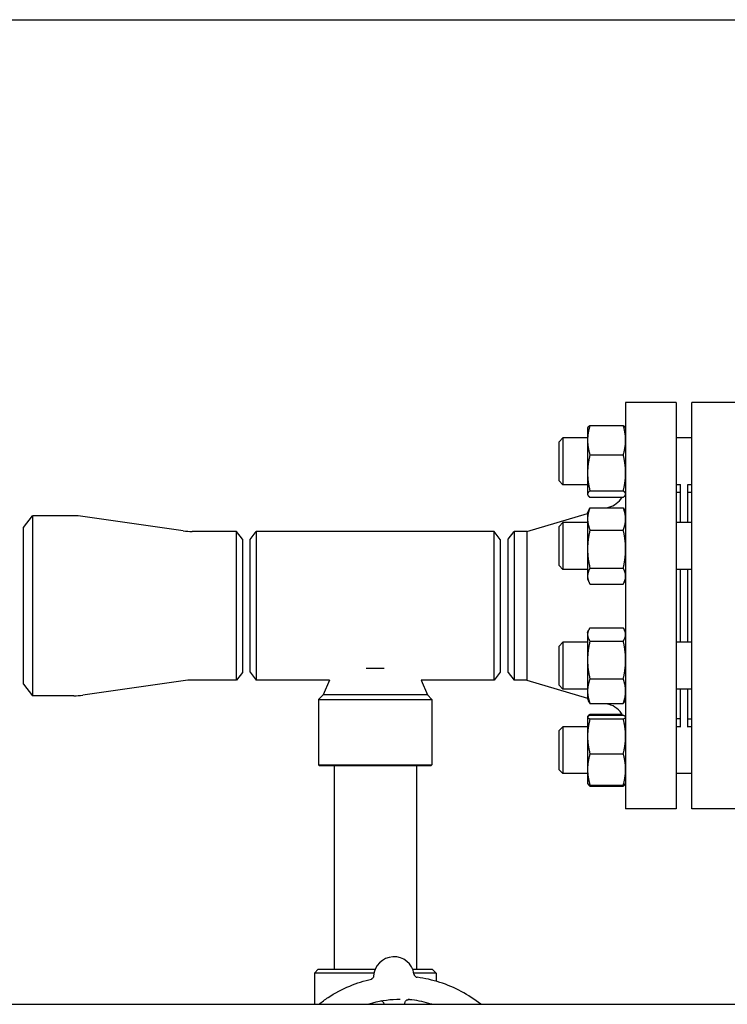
# Model space of a CAD drawing. Header units: inches. Extents: x 18 to 846, y -44 to 561.
# Tile 470 of 642: x 454 to 466, y 275 to 291. Entities that reach past the tile are written whole.
import ezdxf

# ---------------------------------------------------------------- set-up
doc = ezdxf.new("R2010")
doc.units = ezdxf.units.IN
doc.header["$LTSCALE"] = 24
doc.header["$MEASUREMENT"] = 0
doc.layers.add('Visible (ANSI)', color=7, linetype='Continuous', lineweight=30)

msp = doc.modelspace()

# ---------------------------------------------------------------- linework, layer by layer
at = {"layer": 'Visible (ANSI)'}
for p, q in [((445.92943, 290.9565), (472.92893, 290.9565)), ((463.93843, 284.8315), (463.93843, 278.3315)), ((464.74843, 284.8315), (463.93843, 284.8315)), ((464.74843, 284.8315), (464.74843, 278.3315)), ((464.99593, 278.3315), (464.99593, 284.8315)), ((465.80593, 284.8315), (464.99593, 284.8315)), ((463.36773, 284.46594), (463.90012, 284.46594)), ((463.32943, 284.4222), (463.33295, 284.42976)), ((463.32943, 284.4222), (463.32943, 284.22976)), ((463.93843, 284.4222), (463.9349, 284.42976)), ((462.87343, 284.2037), (462.93593, 284.2662)), ((462.87343, 283.5787), (462.87343, 284.2037)), ((462.93593, 284.2662), (462.93593, 283.5162)), ((463.32943, 284.2662), (462.93593, 284.2662)), ((463.32943, 284.22976), (463.32943, 283.70622)), ((464.99593, 284.2662), (464.74843, 284.2662)), ((463.36773, 283.99359), (463.90012, 283.99359)), ((463.32943, 283.70622), (463.32943, 283.36766)), ((462.87343, 283.5787), (462.93593, 283.5162)), ((463.32943, 283.5162), (462.93593, 283.5162)), ((464.81343, 283.5162), (464.74843, 283.5162)), ((464.81343, 282.91321), (464.81343, 283.52107)), ((464.93343, 282.91321), (464.93343, 283.52107)), ((464.99593, 283.5162), (464.93343, 283.5162)), ((463.32943, 283.36766), (463.32943, 283.3602)), ((463.32943, 283.3602), (463.33295, 283.35264)), ((463.36773, 283.41885), (463.90012, 283.41885)), ((463.93843, 283.3602), (463.9349, 283.35264)), ((464.80843, 283.3915), (464.74843, 283.3915)), ((464.80843, 283.3915), (464.80843, 282.91321)), ((464.99593, 283.394), (464.93343, 283.394)), ((463.36773, 283.31646), (463.90012, 283.31646)), ((464.80843, 283.2715), (464.81343, 283.2715)), ((462.35732, 282.7715), (463.32943, 283.0574)), ((463.32943, 283.06921), (463.35417, 283.12228)), ((463.32943, 283.06921), (463.32943, 282.97111)), ((463.36773, 283.14865), (463.90012, 283.14865)), ((463.6397, 283.14865), (463.66923, 283.15733)), ((463.93843, 283.06921), (463.91368, 283.12228)), ((454.30843, 282.834), (454.4523, 283.0215)), ((454.4523, 283.0215), (454.4523, 280.1415)), ((455.11236, 283.0215), (454.4523, 283.0215)), ((456.86308, 282.78155), (455.25378, 283.01145)), ((462.87343, 282.85071), (462.93593, 282.91321)), ((462.93593, 282.91321), (462.93593, 282.16321)), ((463.32943, 282.91321), (462.93593, 282.91321)), ((463.32943, 282.97111), (463.32943, 282.48835)), ((464.99593, 282.91321), (464.74843, 282.91321)), ((454.30843, 280.329), (454.30843, 282.834)), ((457.71251, 282.7715), (457.0045, 282.7715)), ((457.71251, 280.3915), (457.71251, 282.7715)), ((457.80843, 282.6465), (457.71251, 282.7715)), ((457.93343, 282.644), (458.02934, 282.769)), ((458.02934, 282.769), (458.02934, 280.394)), ((461.83751, 282.769), (458.02934, 282.769)), ((461.83751, 280.394), (461.83751, 282.769)), ((461.93343, 282.644), (461.83751, 282.769)), ((462.05843, 282.6465), (462.15434, 282.7715)), ((462.15434, 282.7715), (462.15434, 280.3915)), ((462.35732, 282.7715), (462.15434, 282.7715)), ((462.35732, 282.7715), (462.35732, 280.3915)), ((462.87343, 282.22571), (462.87343, 282.85071)), ((463.36773, 282.79357), (463.90012, 282.79357)), ((457.80843, 282.6465), (457.80843, 280.5165)), ((457.93343, 280.519), (457.93343, 282.644)), ((461.93343, 282.644), (461.93343, 280.519)), ((462.05843, 280.5165), (462.05843, 282.6465)), ((463.32943, 282.48835), (463.32943, 282.05545)), ((462.87343, 282.22571), (462.93593, 282.16321)), ((463.32943, 282.16321), (462.93593, 282.16321)), ((463.36773, 282.18314), (463.90012, 282.18314)), ((464.99593, 282.16321), (464.74843, 282.16321)), ((464.80843, 282.16321), (464.80843, 280.99979)), ((464.81343, 280.99979), (464.81343, 282.16321)), ((464.93343, 280.99979), (464.93343, 282.16321)), ((463.32943, 282.05545), (463.32943, 282.00721)), ((463.32943, 282.00721), (463.35417, 281.95415)), ((463.36773, 281.92777), (463.90012, 281.92777)), ((463.93843, 282.00721), (463.91368, 281.95415)), ((463.32943, 281.15579), (463.34598, 281.19128)), ((463.32943, 281.15579), (463.32943, 281.12253)), ((463.36773, 281.22933), (463.90012, 281.22933)), ((463.93843, 281.15579), (463.92188, 281.19128)), ((462.87343, 280.93729), (462.93593, 280.99979)), ((462.93593, 280.99979), (462.93593, 280.24979)), ((463.32943, 280.99979), (462.93593, 280.99979)), ((463.32943, 281.12253), (463.32943, 280.71346)), ((463.36773, 281.01573), (463.90012, 281.01573)), ((464.99593, 280.99979), (464.74843, 280.99979)), ((462.87343, 280.31229), (462.87343, 280.93729)), ((463.32943, 280.71346), (463.32943, 280.21572)), ((457.80843, 280.5165), (457.71251, 280.3915)), ((457.93343, 280.519), (458.02934, 280.394)), ((459.79022, 280.5815), (460.07663, 280.5815)), ((461.93343, 280.519), (461.83751, 280.394)), ((462.05843, 280.5165), (462.15434, 280.3915)), ((456.86308, 280.38145), (455.25378, 280.15155)), ((457.71251, 280.3915), (457.0045, 280.3915)), ((459.19951, 280.394), (458.02934, 280.394)), ((459.19951, 280.394), (459.1004, 280.15473)), ((461.83751, 280.394), (460.66734, 280.394)), ((460.66734, 280.394), (460.76646, 280.15473)), ((462.35732, 280.3915), (462.15434, 280.3915)), ((462.35732, 280.3915), (463.32943, 280.10561)), ((463.36773, 280.41119), (463.90012, 280.41119)), ((454.30843, 280.329), (454.4523, 280.1415)), ((462.87343, 280.31229), (462.93593, 280.24979)), ((463.32943, 280.24979), (462.93593, 280.24979)), ((463.32943, 280.21572), (463.32943, 280.09379)), ((464.99593, 280.24979), (464.74843, 280.24979)), ((464.80843, 280.24979), (464.80843, 279.7715)), ((464.81343, 279.64193), (464.81343, 280.24979)), ((464.93343, 279.64193), (464.93343, 280.24979)), ((455.11236, 280.1415), (454.4523, 280.1415)), ((459.1004, 280.15473), (459.02718, 280.0815)), ((459.02718, 280.0815), (460.83968, 280.0815)), ((459.02718, 280.0815), (459.02718, 279.03463)), ((459.15251, 280.15473), (459.1004, 280.15473)), ((460.76646, 280.15473), (459.15251, 280.15473)), ((460.76646, 280.15473), (460.83968, 280.0815)), ((460.83968, 280.0815), (460.83968, 279.03463)), ((463.32943, 280.09379), (463.34598, 280.05831)), ((463.93843, 280.09379), (463.92188, 280.05831)), ((463.36773, 280.02026), (463.90012, 280.02026)), ((463.61964, 280.02026), (463.66923, 280.00567)), ((464.80843, 279.8915), (464.81343, 279.8915)), ((463.32943, 279.8028), (463.33053, 279.80516)), ((463.32943, 279.8028), (463.32943, 279.80046)), ((463.32943, 279.80046), (463.32943, 279.49295)), ((463.33053, 279.80516), (463.33295, 279.81036)), ((463.36773, 279.84654), (463.88024, 279.84654)), ((463.36773, 279.82924), (463.90012, 279.82924)), ((463.36773, 279.77167), (463.90012, 279.77167)), ((463.93843, 279.8028), (463.93733, 279.80516)), ((464.80843, 279.7715), (464.74843, 279.7715)), ((464.99593, 279.769), (464.93343, 279.769)), ((462.87343, 279.5843), (462.93593, 279.6468)), ((462.87343, 278.9593), (462.87343, 279.5843)), ((462.93593, 279.6468), (462.93593, 278.8968)), ((463.32943, 279.6468), (462.93593, 279.6468)), ((464.81343, 279.6468), (464.74843, 279.6468)), ((464.99593, 279.6468), (464.93343, 279.6468)), ((463.32943, 279.49295), (463.32943, 278.9643)), ((463.36773, 279.21423), (463.90012, 279.21423)), ((459.02718, 279.03463), (460.83968, 279.03463)), ((459.0428, 279.019), (459.02718, 279.03463)), ((460.82405, 279.019), (459.0428, 279.019)), ((459.27593, 279.019), (459.27593, 275.769)), ((460.59093, 279.019), (460.59093, 275.769)), ((460.82405, 279.019), (460.83968, 279.03463)), ((462.87343, 278.9593), (462.93593, 278.8968)), ((463.32943, 278.9643), (463.32943, 278.7408)), ((463.32943, 278.8968), (462.93593, 278.8968)), ((464.99593, 278.8968), (464.74843, 278.8968)), ((463.32943, 278.7408), (463.33053, 278.73845)), ((463.33053, 278.73845), (463.33295, 278.73324)), ((463.36773, 278.71436), (463.90012, 278.71436)), ((463.36773, 278.69707), (463.90012, 278.69707)), ((463.93733, 278.73845), (463.9349, 278.73324)), ((463.93843, 278.7408), (463.93733, 278.73845)), ((464.74843, 278.3315), (463.93843, 278.3315)), ((465.80593, 278.3315), (464.99593, 278.3315)), ((459.02218, 275.769), (458.95968, 275.7065)), ((459.91288, 275.7065), (458.95968, 275.7065)), ((458.95968, 275.7065), (458.95968, 275.2065)), ((459.02218, 275.769), (459.93233, 275.769)), ((460.53034, 275.769), (460.84468, 275.769)), ((460.90718, 275.7065), (460.5498, 275.7065)), ((460.84468, 275.769), (460.90718, 275.7065)), ((460.90718, 275.7065), (460.90718, 275.57533)), ((445.92943, 275.2065), (472.92893, 275.2065)), ((460.40712, 275.2065), (460.40688, 275.21874))]:
    msp.add_line(p, q, dxfattribs=at)
for centre, radius, start, end in [((463.56343, 283.5171), 0.375, 286.38845, 327.654619), ((455.11236, 282.0215), 1, 81.869898, 90), ((457.0045, 283.7715), 1, 261.869898, 270), ((457.0045, 279.3915), 1, 90, 98.130102), ((455.11236, 281.1415), 1, 270, 278.130102), ((463.56343, 279.64591), 0.375, 29.267853, 73.61155), ((460.23134, 275.64164), 0.325, 8.676842, 176.795361)]:
    msp.add_arc(centre, radius, start, end, dxfattribs=at)
msp.add_ellipse((460.61277, 275.70199), major_axis=(-0.00982, -0.06309), ratio=0.97930109, start_param=6.22481985, end_param=6.30568388, dxfattribs=at)
for points, weights in [([(463.36773, 284.46594), (463.32943, 284.33937), (463.32943, 284.22976)], [1, 1.0379548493, 1]), ([(463.33295, 284.42976), (463.34084, 284.44668), (463.36773, 284.46594)], [1.01611555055, 1.02634702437, 1]), ([(463.90012, 284.46594), (463.92701, 284.44668), (463.9349, 284.42976)], [1, 1.02634702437, 1.01611555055]), ([(463.93843, 284.22976), (463.93843, 284.33937), (463.90012, 284.46594)], [1, 1.0379548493, 1]), ([(463.32943, 284.22976), (463.32943, 284.12015), (463.36773, 283.99359)], [1, 1.0379548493, 1]), ([(463.90012, 283.99359), (463.93843, 284.12015), (463.93843, 284.22976)], [1, 1.0379548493, 1]), ([(463.36773, 283.99359), (463.32943, 283.83959), (463.32943, 283.70622)], [1, 1.0379548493, 1]), ([(463.93843, 283.70622), (463.93843, 283.83959), (463.90012, 283.99359)], [1, 1.0379548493, 1]), ([(463.32943, 283.70622), (463.32943, 283.57285), (463.36773, 283.41885)], [1, 1.0379548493, 1]), ([(463.90012, 283.41885), (463.93843, 283.57285), (463.93843, 283.70622)], [1, 1.0379548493, 1]), ([(463.36773, 283.41885), (463.32943, 283.39141), (463.32943, 283.36766)], [1, 1.0379548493, 1]), ([(463.32943, 283.36766), (463.32943, 283.3439), (463.36773, 283.31646)], [1, 1.0379548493, 1]), ([(463.93843, 283.36766), (463.93843, 283.39141), (463.90012, 283.41885)], [1, 1.0379548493, 1]), ([(463.90012, 283.31646), (463.93843, 283.3439), (463.93843, 283.36766)], [1, 1.0379548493, 1]), ([(463.36773, 283.14865), (463.32943, 283.05351), (463.32943, 282.97111)], [1, 1.0379548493, 1]), ([(463.35417, 283.12228), (463.36017, 283.13514), (463.36773, 283.14865)], [1.01175569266, 1.00727059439, 1]), ([(463.93843, 282.97111), (463.93843, 283.05351), (463.90012, 283.14865)], [1, 1.0379548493, 1]), ([(463.90012, 283.14865), (463.90768, 283.13514), (463.91368, 283.12228)], [1, 1.00727059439, 1.01175569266]), ([(463.32943, 282.97111), (463.32943, 282.88871), (463.36773, 282.79357)], [1, 1.0379548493, 1]), ([(463.90012, 282.79357), (463.93843, 282.88871), (463.93843, 282.97111)], [1, 1.0379548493, 1]), ([(463.36773, 282.79357), (463.32943, 282.63001), (463.32943, 282.48835)], [1, 1.0379548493, 1]), ([(463.93843, 282.48835), (463.93843, 282.63001), (463.90012, 282.79357)], [1, 1.0379548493, 1]), ([(463.32943, 282.48835), (463.32943, 282.3467), (463.36773, 282.18314)], [1, 1.0379548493, 1]), ([(463.90012, 282.18314), (463.93843, 282.3467), (463.93843, 282.48835)], [1, 1.0379548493, 1]), ([(463.36773, 282.18314), (463.32943, 282.11471), (463.32943, 282.05545)], [1, 1.0379548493, 1]), ([(463.93843, 282.05545), (463.93843, 282.11471), (463.90012, 282.18314)], [1, 1.0379548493, 1]), ([(463.32943, 282.05545), (463.32943, 281.9962), (463.36773, 281.92777)], [1, 1.0379548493, 1]), ([(463.90012, 281.92777), (463.93843, 281.9962), (463.93843, 282.05545)], [1, 1.0379548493, 1]), ([(463.36773, 281.22933), (463.32943, 281.1721), (463.32943, 281.12253)], [1, 1.0379548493, 1]), ([(463.93843, 281.12253), (463.93843, 281.1721), (463.90012, 281.22933)], [1, 1.0379548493, 1]), ([(463.32943, 281.12253), (463.32943, 281.07296), (463.36773, 281.01573)], [1, 1.0379548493, 1]), ([(463.36773, 281.01573), (463.32943, 280.85374), (463.32943, 280.71346)], [1, 1.0379548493, 1]), ([(463.90012, 281.01573), (463.93843, 281.07296), (463.93843, 281.12253)], [1, 1.0379548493, 1]), ([(463.93843, 280.71346), (463.93843, 280.85374), (463.90012, 281.01573)], [1, 1.0379548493, 1]), ([(463.32943, 280.71346), (463.32943, 280.57318), (463.36773, 280.41119)], [1, 1.0379548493, 1]), ([(463.90012, 280.41119), (463.93843, 280.57318), (463.93843, 280.71346)], [1, 1.0379548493, 1]), ([(463.36773, 280.41119), (463.32943, 280.30644), (463.32943, 280.21572)], [1, 1.0379548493, 1]), ([(463.93843, 280.21572), (463.93843, 280.30644), (463.90012, 280.41119)], [1, 1.0379548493, 1]), ([(463.32943, 280.21572), (463.32943, 280.12501), (463.36773, 280.02026)], [1, 1.0379548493, 1]), ([(463.90012, 280.02026), (463.93843, 280.12501), (463.93843, 280.21572)], [1, 1.0379548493, 1]), ([(463.36773, 280.02026), (463.3545, 280.04003), (463.34598, 280.05831)], [1, 1.01279805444, 1.01696531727]), ([(463.92188, 280.05831), (463.91336, 280.04003), (463.90012, 280.02026)], [1.01696531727, 1.01279805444, 1]), ([(463.36773, 279.82924), (463.32943, 279.81382), (463.32943, 279.80046)], [1, 1.0379548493, 1]), ([(463.32943, 279.80046), (463.32943, 279.7871), (463.36773, 279.77167)], [1, 1.0379548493, 1]), ([(463.36773, 279.77167), (463.32943, 279.62231), (463.32943, 279.49295)], [1, 1.0379548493, 1]), ([(463.33295, 279.81036), (463.34084, 279.82728), (463.36773, 279.84654)], [1.01611555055, 1.02634702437, 1]), ([(463.36773, 279.84654), (463.36472, 279.83659), (463.36196, 279.82684)], [1, 1.00288298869, 1.00532800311]), ([(463.93843, 279.80046), (463.93843, 279.81382), (463.90012, 279.82924)], [1, 1.0379548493, 1]), ([(463.90012, 279.77167), (463.93843, 279.7871), (463.93843, 279.80046)], [1, 1.0379548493, 1]), ([(463.93843, 279.49295), (463.93843, 279.62231), (463.90012, 279.77167)], [1, 1.0379548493, 1]), ([(463.32943, 279.49295), (463.32943, 279.3636), (463.36773, 279.21423)], [1, 1.0379548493, 1]), ([(463.90012, 279.21423), (463.93843, 279.3636), (463.93843, 279.49295)], [1, 1.0379548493, 1]), ([(463.36773, 279.21423), (463.32943, 279.08029), (463.32943, 278.9643)], [1, 1.0379548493, 1]), ([(463.93843, 278.9643), (463.93843, 279.08029), (463.90012, 279.21423)], [1, 1.0379548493, 1]), ([(463.32943, 278.9643), (463.32943, 278.8483), (463.36773, 278.71436)], [1, 1.0379548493, 1]), ([(463.90012, 278.71436), (463.93843, 278.8483), (463.93843, 278.9643)], [1, 1.0379548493, 1]), ([(463.36773, 278.71436), (463.33575, 278.72724), (463.33053, 278.73845)], [1, 1.0314924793, 1.01072411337]), ([(463.33157, 278.73659), (463.33828, 278.71816), (463.36773, 278.69707)], [1.01375847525, 1.02892942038, 1]), ([(463.93733, 278.73845), (463.93211, 278.72724), (463.90012, 278.71436)], [1.01072411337, 1.0314924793, 1]), ([(463.90012, 278.69707), (463.92958, 278.71816), (463.93629, 278.73659)], [1, 1.02892942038, 1.01375847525])]:
    msp.add_rational_spline(points, weights, degree=2, dxfattribs=at)
for points, knots in [([(459.90685, 275.65981), (459.90647, 275.65314), (459.90506, 275.64725), (459.90113, 275.63617), (459.89846, 275.63159), (459.89251, 275.6229), (459.88946, 275.61986), (459.88366, 275.61449), (459.88127, 275.61283), (459.87738, 275.61023), (459.87592, 275.60941), (459.87332, 275.60799), (459.87231, 275.6075), (459.87026, 275.60655), (459.86951, 275.60625), (459.86807, 275.60568), (459.86779, 275.60559), (459.8678, 275.6056)], [6.840824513, 6.840824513, 6.840824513, 6.840824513, 6.845546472, 6.845546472, 6.851633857, 6.851633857, 6.860577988, 6.860577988, 6.872696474, 6.872696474, 6.885510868, 6.885510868, 6.90106268, 6.90106268, 6.924888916, 6.924888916, 6.965438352, 6.965438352, 6.965438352, 6.965438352]), ([(460.55262, 275.69067), (460.55363, 275.68408), (460.55559, 275.67835), (460.56057, 275.66766), (460.56368, 275.66335), (460.5706, 275.65506), (460.57403, 275.65228), (460.58116, 275.64691), (460.58398, 275.64548), (460.58861, 275.64314), (460.59024, 275.64248), (460.59294, 275.64143), (460.59394, 275.6411), (460.59585, 275.64048), (460.59659, 275.64027), (460.59792, 275.6399), (460.59838, 275.63979), (460.59905, 275.63963), (460.59925, 275.63959), (460.59936, 275.63956)], [3.7776428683, 3.7776428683, 3.7776428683, 3.7776428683, 3.7804006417, 3.7804006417, 3.7839709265, 3.7839709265, 3.7894019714, 3.7894019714, 3.7981026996, 3.7981026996, 3.8078361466, 3.8078361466, 3.8182843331, 3.8182843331, 3.832615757, 3.832615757, 3.8509068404, 3.8509068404, 3.869098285, 3.869098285, 3.869098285, 3.869098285]), ([(461.62144, 275.2065), (461.62118, 275.20671), (461.62093, 275.20691), (461.52341, 275.28442), (461.41919, 275.35294), (461.20021, 275.47019), (461.08544, 275.51893), (460.84905, 275.59505), (460.72743, 275.62243), (460.60434, 275.63869)], [2.736818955, 2.736818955, 2.736818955, 2.736818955, 2.737294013, 2.737294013, 2.91712865, 2.91712865, 3.096963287, 3.096963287, 3.276797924, 3.276797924, 3.276797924, 3.276797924]), ([(459.02931, 275.2065), (459.07751, 275.24485), (459.12742, 275.28105), (459.28853, 275.38726), (459.4051, 275.44908), (459.63888, 275.54585), (459.75541, 275.58243), (459.87424, 275.60849)], [2.204207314, 2.204207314, 2.204207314, 2.204207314, 2.29336949, 2.29336949, 2.483568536, 2.483568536, 2.659772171, 2.659772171, 2.659772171, 2.659772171]), ([(459.81035, 275.2065), (459.83765, 275.21533), (459.86518, 275.22347), (460.03643, 275.26942), (460.18501, 275.289), (460.3336, 275.289)], [8.846327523, 8.846327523, 8.846327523, 8.846327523, 8.896846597, 8.896846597, 9.15847214, 9.15847214, 9.15847214, 9.15847214]), ([(460.07538, 275.2065), (460.07526, 275.2077), (460.07512, 275.20887), (460.07435, 275.21452), (460.07353, 275.21852), (460.07077, 275.22779), (460.06842, 275.23293), (460.06279, 275.24098), (460.05998, 275.24413), (460.05523, 275.24812), (460.05403, 275.24905), (460.05144, 275.25088), (460.05004, 275.25178), (460.04755, 275.25321), (460.0465, 275.25378), (460.04374, 275.25515), (460.04196, 275.25592), (460.03861, 275.25719), (460.03701, 275.25771), (460.03347, 275.2587), (460.03157, 275.25912), (460.02733, 275.25986), (460.02493, 275.26013), (460.02241, 275.26028)], [0.184978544, 0.184978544, 0.184978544, 0.184978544, 0.19600619, 0.19600619, 0.239307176, 0.239307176, 0.303609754, 0.303609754, 0.349881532, 0.349881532, 0.36395978, 0.36395978, 0.377714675, 0.377714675, 0.386863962, 0.386863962, 0.401308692, 0.401308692, 0.414830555, 0.414830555, 0.432438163, 0.432438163, 0.453665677, 0.453665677, 0.453665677, 0.453665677]), ([(460.40688, 275.21874), (460.40675, 275.2254), (460.40776, 275.23231), (460.41165, 275.24484), (460.4145, 275.25037), (460.4212, 275.26035), (460.42507, 275.26428), (460.43349, 275.27157), (460.43757, 275.27389), (460.44671, 275.27858), (460.45022, 275.27952), (460.45838, 275.28174), (460.46062, 275.28187), (460.46425, 275.28227), (460.46534, 275.28233), (460.46706, 275.28241), (460.46767, 275.28242), (460.46852, 275.28244), (460.46882, 275.28244), (460.46907, 275.28244)], [0.5154640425, 0.5154640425, 0.5154640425, 0.5154640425, 0.5161586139, 0.5161586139, 0.5168766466, 0.5168766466, 0.5177701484, 0.5177701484, 0.5190956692, 0.5190956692, 0.521479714, 0.521479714, 0.5263031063, 0.5263031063, 0.5311264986, 0.5311264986, 0.535949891, 0.535949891, 0.5395810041, 0.5395810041, 0.5395810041, 0.5395810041]), ([(460.52109, 275.27673), (460.51629, 275.27731), (460.51146, 275.27787), (460.50245, 275.27889), (460.49824, 275.27936), (460.49253, 275.27997), (460.49083, 275.28016), (460.48736, 275.28052), (460.48554, 275.28071), (460.48168, 275.28109), (460.47967, 275.28128), (460.47372, 275.28174), (460.46961, 275.28193), (460.46403, 275.28192), (460.46225, 275.28187), (460.46047, 275.28178), (460.46023, 275.28176), (460.46, 275.28175)], [0, 0, 0, 0, 0.036897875, 0.036897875, 0.07112367, 0.07112367, 0.086130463, 0.086130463, 0.101220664, 0.101220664, 0.116372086, 0.116372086, 0.14667836, 0.14667836, 0.161865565, 0.161865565, 0.164194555, 0.164194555, 0.164194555, 0.164194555]), ([(460.8404, 275.2065), (460.83609, 275.20789), (460.83178, 275.20927), (460.72765, 275.24202), (460.62495, 275.26418), (460.52109, 275.27673)], [3.095753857, 3.095753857, 3.095753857, 3.095753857, 3.103721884, 3.103721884, 3.287914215, 3.287914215, 3.287914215, 3.287914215])]:
    msp.add_open_spline(points, degree=3, knots=knots, dxfattribs=at)

doc.saveas('drawing.dxf')
